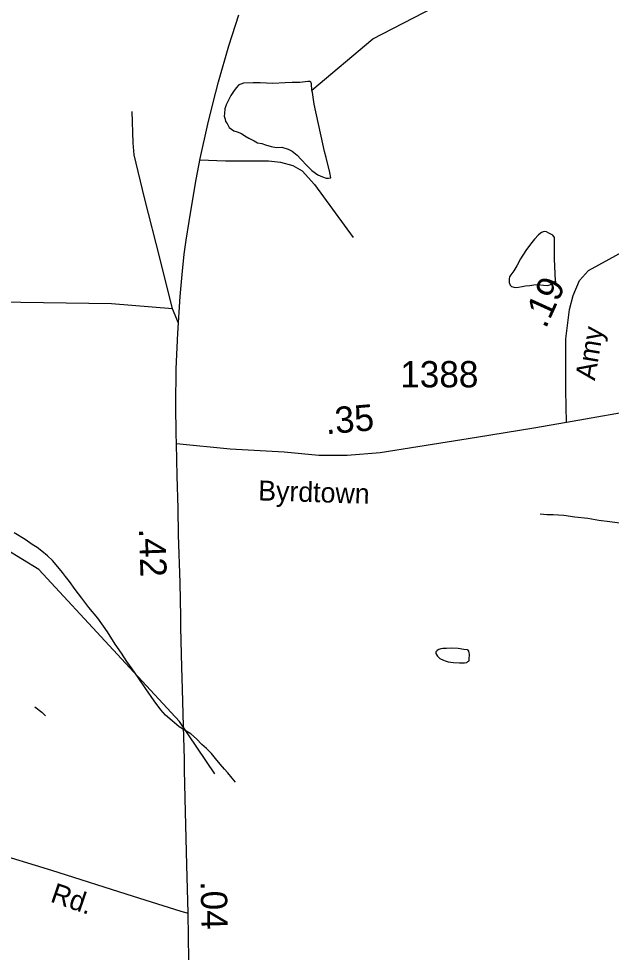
# Model space of a CAD drawing. Extents: x 2082433 to 2279600, y 546599 to 755198.
# Drawn here: x 2129105 to 2131923, y 611701 to 616158 of the extents above; entities that cross this region are included whole.
import ezdxf

# ---------------------------------------------------------------- set-up
doc = ezdxf.new("R2010")
doc.units = 0
for name, color, linetype in [('Exist Hydrographic Creek Single Shore', 7, 'Continuous'), ('Exist Hydrographic Misc Water Feature', 7, 'Continuous'), ('Exist Road Non-System Type 51', 7, 'Continuous'), ('Exist Road Primary NC Attributed', 7, 'Continuous'), ('Exist Road Primary NC Service Mileage Hundredths English Label', 7, 'Continuous'), ('Exist Road Secondary Mileage Hundredths English Label', 7, 'Continuous'), ('Exist Road Secondary Type 51 Attributed', 7, 'Continuous'), ('Exist Road Secondary Type 51 Label', 7, 'Continuous'), ('Exist Road Secondary Type 51 Number Label', 7, 'Continuous')]:
    doc.layers.add(name, color=color, linetype=linetype)

msp = doc.modelspace()

# ---------------------------------------------------------------- linework, layer by layer
at = {"layer": 'Exist Hydrographic Creek Single Shore'}
for points in [[(2130498.7, 615818.9), (2130788.8, 616062.3), (2131129.9, 616239.1), (2132526.9, 616745.5)], [(2130037.7, 612567.4), (2129869.8, 612816.8), (2129200.7, 613538.9), (2128966.7, 613681.5), (2128282.6, 613911.8), (2128048.7, 614024.9), (2127856.8, 614182.9), (2127370.6, 614730.8), (2127320.7, 614840.1), (2127052.7, 615170.3), (2126934.6, 615362.9), (2126850.6, 615545), (2126765.7, 615851.9), (2126488.6, 616369.2)]]:
    msp.add_lwpolyline(points, dxfattribs=at)
at = {"layer": 'Exist Hydrographic Misc Water Feature'}
for points in [[(2130502.2, 615807.3), (2130500, 615819.4), (2130497.7, 615849.3), (2130495.7, 615853.3), (2130493.8, 615857.2), (2130489.5, 615859.5), (2130479.9, 615859.3), (2130441.7, 615855), (2130405.8, 615854.7), (2130372, 615852.9), (2130313.8, 615850.4), (2130253.7, 615854.2), (2130220.1, 615854), (2130173.7, 615852.1), (2130162, 615847.8), (2130151.6, 615843.7), (2130140.3, 615831.6), (2130130.3, 615817.7), (2130113.9, 615793.9), (2130102.6, 615771.6), (2130092.1, 615749.7), (2130086.2, 615729.5), (2130084.7, 615707.4), (2130082.7, 615695.5), (2130086.8, 615681.5), (2130088.6, 615669.5), (2130096.6, 615659.8), (2130106.9, 615641.6), (2130128.8, 615625.7), (2130144.8, 615620), (2130164.9, 615612.1), (2130180.5, 615602.1), (2130198.9, 615589.9), (2130225, 615578.3), (2130240.8, 615568.2), (2130261.1, 615564.4), (2130279.1, 615558.4), (2130305.2, 615550.8), (2130331.2, 615546.8), (2130357.2, 615547), (2130386.8, 615538.8), (2130405.2, 615529.1), (2130429, 615509.3), (2130449.1, 615489.3), (2130475.6, 615461.3), (2130499.6, 615437.4), (2130527.9, 615415.7), (2130549.6, 615405.9), (2130567.6, 615400), (2130577.9, 615400), (2130589.8, 615401.9), (2130585.5, 615427.6), (2130567, 615497.8), (2130558.8, 615527.8), (2130551.2, 615563.8), (2130509.8, 615751.4), (2130502.2, 615807.3)], [(2131657.5, 614905), (2131657.2, 614911), (2131652.8, 615016.8), (2131652.8, 615088.5), (2131652.6, 615112.5), (2131652.8, 615118.6), (2131644.6, 615128.7), (2131626.3, 615138.4), (2131614.6, 615144.6), (2131604.8, 615146.5), (2131590.8, 615142.2), (2131576.5, 615130.1), (2131558.6, 615110.1), (2131539, 615085.9), (2131517, 615056), (2131491.2, 615016.1), (2131473.6, 614983.9), (2131459.2, 614960.1), (2131445.3, 614939.9), (2131439.7, 614931.8), (2131437.7, 614921.6), (2131437.3, 614917.6), (2131437.7, 614903.7), (2131441.6, 614891.8), (2131449.4, 614885.7), (2131465.6, 614880), (2131481.5, 614882.1), (2131499.6, 614885.8), (2131515.8, 614888.2), (2131535.7, 614890.1), (2131555.6, 614892.4), (2131573.8, 614894.5), (2131601.5, 614892.3), (2131619.3, 614890.4), (2131631.6, 614892.6), (2131649.5, 614900.4), (2131657.2, 614911), (2131657.5, 614905)], [(2131584.3, 613804.8), (2131616.3, 613800.8), (2131646.2, 613801.1), (2131698.3, 613797.3), (2131750.6, 613789.4), (2131812.5, 613783.7), (2131864.4, 613774.2), (2131916.1, 613768), (2131974.3, 613760.4)], [(2130136, 612528.6), (2130120.4, 612546.8), (2130100.3, 612572.5), (2130083.9, 612590.5), (2130064, 612614.5), (2130041.5, 612640.3), (2130021.8, 612664.4), (2129997.6, 612688.2), (2129975.4, 612707.8), (2129951.2, 612733.8), (2129923.4, 612757.9), (2129897.1, 612773.6), (2129869, 612791.6), (2129835, 612819.5), (2129803.2, 612847.1), (2129781.1, 612873.1), (2129748.9, 612914.9), (2129710.5, 612972.6), (2129674, 613026.8), (2129644.1, 613066.6), (2129619.9, 613102.3), (2129593.8, 613142.3), (2129563.9, 613184.2), (2129527.6, 613244), (2129481.3, 613307.8), (2129439.2, 613359.6), (2129404.8, 613403.3), (2129374.4, 613445.2), (2129346.8, 613483.1), (2129328.3, 613507), (2129314.1, 613524.9), (2129292, 613552.6), (2129266, 613582.5), (2129242, 613604.4), (2129215.9, 613626.6), (2129193.8, 613644.5), (2129177.6, 613654.2), (2129169.8, 613658.3), (2129135.5, 613682.1), (2129083.5, 613713.9)], [(2131247.6, 613105.5), (2131247.4, 613119.7), (2131249, 613129.6), (2131249.2, 613137.7), (2131247.6, 613143.6), (2131245.5, 613151.6), (2131243.3, 613155.6), (2131239.2, 613157.4), (2131221.3, 613159.4), (2131195.1, 613163.3), (2131165.4, 613164.9), (2131139.3, 613164.8), (2131121.5, 613164.7), (2131113.1, 613162.7), (2131103, 613158.9), (2131095.2, 613154.9), (2131093.2, 613150.7), (2131089.5, 613148.8), (2131089.3, 613144.8), (2131089.5, 613140.7), (2131093.6, 613132.8), (2131097.3, 613127), (2131107.5, 613116.9), (2131125.8, 613108.9), (2131133.6, 613104.9), (2131147.3, 613101.2), (2131173.6, 613097.2), (2131201.2, 613095.4), (2131225.4, 613095.4), (2131235.7, 613097.5), (2131241.8, 613101.5), (2131247.6, 613105.5)], [(2129182.5, 612887.4), (2129214.5, 612860.8), (2129232.1, 612843.5)]]:
    msp.add_lwpolyline(points, dxfattribs=at)
at = {"layer": 'Exist Road Non-System Type 51'}
msp.add_line((2129865.6, 614711.2), (2129836, 614778.5), dxfattribs=at)
for points in [[(2129836, 614778.5), (2129777.5, 615015.3), (2129703, 615306.8), (2129655, 615511.7), (2129649.7, 615569), (2129644.4, 615718)], [(2129967.2, 615487.5), (2130088.9, 615482.5), (2130293.8, 615482.5), (2130349.7, 615477.1), (2130408.3, 615461.2), (2130453.5, 615434.6), (2130512.1, 615370.7), (2130695.8, 615117.8)], [(2129115.3, 614809.1), (2128209.4, 614830.2), (2128185.3, 614812.1), (2128191.3, 614778.9), (2128245.6, 614498.4)], [(2129836, 614778.5), (2129546.4, 614803.1), (2129115.3, 614809.1)]]:
    msp.add_lwpolyline(points, dxfattribs=at)
at = {"layer": 'Exist Road Primary NC Attributed'}
for points in [[(2129856.2, 614136.4), (2129854.8, 614184.4), (2129853, 614319.8), (2129853.4, 614494), (2129862.5, 614663.9), (2129873.8, 614837.6), (2129882.4, 614941.9), (2129892.8, 615038.3), (2129901.4, 615105.1), (2129915.5, 615193.5), (2129933.1, 615300.6), (2129949.4, 615393.6), (2129968.5, 615494.1), (2130005.1, 615657.8), (2130030, 615759.8), (2130054.9, 615858.7), (2130104.8, 616028.8), (2130152.3, 616177.3)], [(2129911.3, 611906.1), (2129905.4, 612135.8), (2129898.7, 612387.4), (2129893.7, 612586.1), (2129893.3, 612638.2), (2129889.2, 612794.9), (2129883.7, 612970.1), (2129881, 613076), (2129876.5, 613264.5), (2129876.5, 613314.4), (2129873.4, 613476.5), (2129865.7, 613703.7), (2129863.4, 613829.6), (2129859.3, 613985.7), (2129856.2, 614136.4)], [(2129914.6, 611684), (2129911.3, 611906.1)]]:
    msp.add_lwpolyline(points, dxfattribs=at)
at = {"layer": 'Exist Road Secondary Type 51 Attributed'}
for points in [[(2131709.9, 614238.7), (2131707.2, 614391.5), (2131707.2, 614518.3), (2131707.2, 614636.3), (2131724.7, 614776.1), (2131742.2, 614841.7), (2131772.7, 614913.8), (2131814.3, 614961.9), (2132043.8, 615086.5)], [(2132089.3, 614305.1), (2131709.9, 614238.7)], [(2131709.9, 614238.7), (2131555, 614212.1), (2131282.9, 614167.9), (2131003.1, 614123.6), (2130823.9, 614094.8), (2130666.8, 614081.5), (2130531.9, 614081.5), (2130368.2, 614097), (2130111.6, 614112.5), (2129856.2, 614136.4)], [(2128969.7, 612198.8), (2129260.7, 612110.2), (2129649.7, 611986.2), (2129876, 611915.8), (2129911.3, 611906.1)]]:
    msp.add_lwpolyline(points, dxfattribs=at)

# ---------------------------------------------------------------- texts
at = {"layer": 'Exist Road Primary NC Service Mileage Hundredths English Label'}
for s, rotation, p in [('.42', 271.9422, (2129677, 613734)), ('.04', 271.2396, (2129970.1, 612057.9))]:
    msp.add_text(s, height=125, rotation=rotation, dxfattribs=at).set_placement(p)
at = {"layer": 'Exist Road Secondary Mileage Hundredths English Label'}
for s, rotation, p in [('.19', 65.556, (2131611.5, 614681.2)), ('.35', 4.8331, (2130567.5, 614182.5))]:
    msp.add_text(s, height=125, rotation=rotation, dxfattribs=at).set_placement(p)
at = {"layer": 'Exist Road Secondary Type 51 Label'}
for s, rotation, p in [('Amy', 80.544, (2131845, 614435.3)), ('Byrdtown', 358.2034, (2130243.3, 613868.4)), ('Rd.', 341.057, (2129251.1, 611961.5))]:
    msp.add_text(s, height=95, rotation=rotation, dxfattribs=at).set_placement(p)
at = {"layer": 'Exist Road Secondary Type 51 Number Label'}
msp.add_text('1388', height=125, dxfattribs=at).set_placement((2130919.6, 614405.6))

doc.saveas('drawing.dxf')
